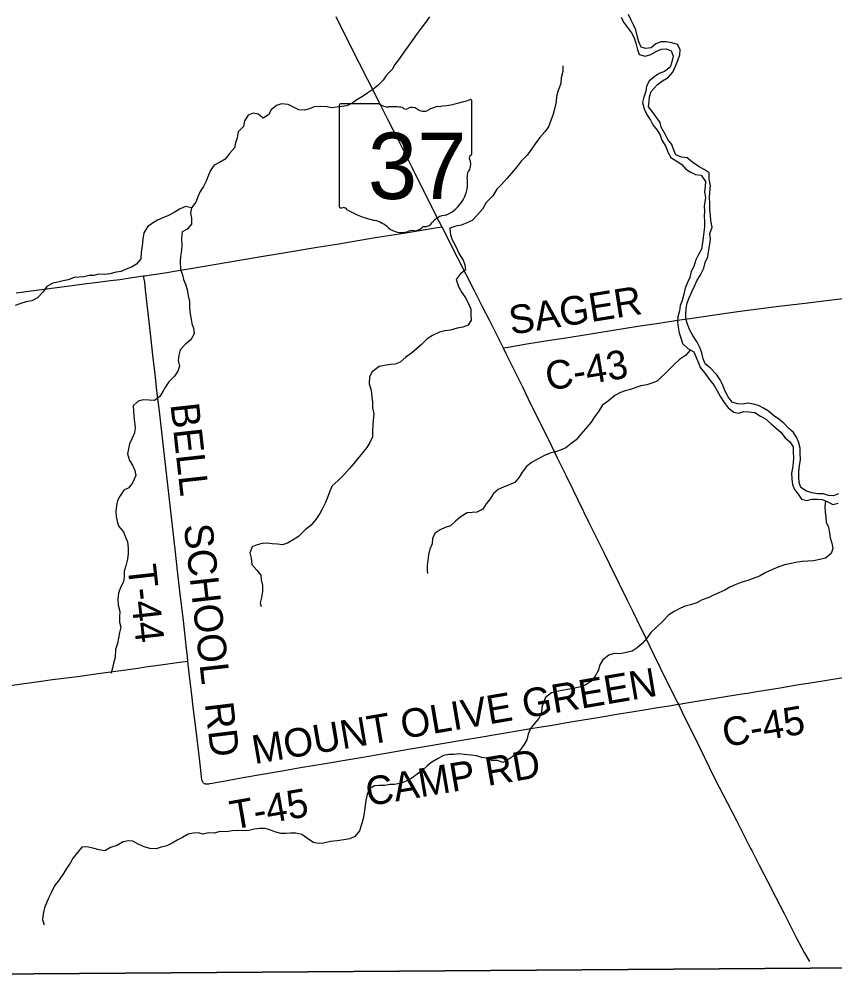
# Model space of a CAD drawing. Extents: x 1584893 to 1934202, y 663575 to 1091909.
# Drawn here: x 1727648 to 1736207, y 913760 to 923890 of the extents above; entities that cross this region are included whole.
import ezdxf

# ---------------------------------------------------------------- set-up
doc = ezdxf.new("R2010")
doc.units = 0
for name, color, linetype in [('GM_X_Adjacent_County', 7, 'Continuous'), ('GM_X_County', 7, 'Continuous'), ('GM_X_County_Road', 7, 'Continuous'), ('GM_X_County_Road_Text', 7, 'Continuous'), ('GM_X_Minor_River', 7, 'Continuous'), ('GM_X_State_Location', 7, 'Continuous'), ('GM_X_State_Route', 7, 'Continuous'), ('GM_X_State_Shield', 7, 'Continuous'), ('GM_X_Township', 7, 'Continuous'), ('GM_X_Township_Road', 7, 'Continuous'), ('GM_X_Township_Road_Text', 7, 'Continuous')]:
    doc.layers.add(name, color=color, linetype=linetype)

msp = doc.modelspace()

# ---------------------------------------------------------------- linework, layer by layer
at = {"layer": 'GM_X_Adjacent_County'}
msp.add_lwpolyline([(1707999, 913760), (1713053, 913797), (1716496, 913811), (1723205, 913838), (1725148, 913846), (1726840, 913858), (1735953, 913922), (1739940, 913938), (1743227, 913952), (1748682, 913976), (1753982, 914000), (1758493, 914019), (1759934, 914025), (1760358, 914021)], dxfattribs=at)
at = {"layer": 'GM_X_County'}
msp.add_lwpolyline([(1760358, 914021), (1759934, 914025), (1758493, 914019), (1753982, 914000), (1748682, 913976), (1743227, 913952), (1739940, 913938), (1735953, 913922), (1726840, 913858), (1725148, 913846), (1723205, 913838), (1716496, 913811), (1713053, 913797), (1713951, 917499), (1713884, 919153), (1713717, 923273), (1713542, 928222), (1713413, 931984), (1713394, 932362), (1713390, 932646), (1713295, 936133)], dxfattribs=at)
at = {"layer": 'GM_X_County_Road'}
for points in [[(1732727, 920438), (1732781, 920447), (1732975, 920481), (1733170, 920511), (1733429, 920552), (1733688, 920593), (1733883, 920623), (1734142, 920665), (1734337, 920696), (1734580, 920733), (1734710, 920752), (1735068, 920803), (1735214, 920823), (1735621, 920877), (1735898, 920909), (1736094, 920931), (1736322, 920961)], [(1734566, 916695), (1734597, 916699), (1734613, 916702), (1734824, 916737), (1735083, 916779), (1735256, 916808), (1735293, 916813), (1735388, 916829), (1735633, 916869), (1735811, 916899), (1735973, 916924), (1736427, 916996)]]:
    msp.add_lwpolyline(points, dxfattribs=at)
at = {"layer": 'GM_X_Minor_River'}
for points in [[(1731955, 923916), (1731910, 923856), (1731865, 923795), (1731826, 923739), (1731781, 923680), (1731730, 923609), (1731685, 923545), (1731640, 923478), (1731589, 923415), (1731562, 923361), (1731503, 923304), (1731466, 923250), (1731411, 923193), (1731358, 923152), (1731307, 923117), (1731251, 923079), (1731192, 923044), (1731141, 923007), (1731085, 922980), (1731029, 922975), (1730930, 922960), (1730875, 922969), (1730808, 922972), (1730744, 922970), (1730694, 922950), (1730640, 922935), (1730582, 922940), (1730470, 922994), (1730401, 923003), (1730348, 922984), (1730291, 922939), (1730264, 922887), (1730208, 922850), (1730156, 922893), (1730103, 922902), (1730052, 922883), (1730013, 922823), (1730000, 922765), (1729947, 922706), (1729936, 922644), (1729919, 922592), (1729906, 922538), (1729853, 922481), (1729808, 922420), (1729748, 922387), (1729695, 922359), (1729658, 922308), (1729633, 922254), (1729608, 922189), (1729583, 922133), (1729546, 922081), (1729521, 922026), (1729502, 921968), (1729457, 921910), (1729446, 921854), (1729456, 921800), (1729457, 921738), (1729410, 921687), (1729357, 921656), (1729350, 921587), (1729353, 921517), (1729352, 921461), (1729341, 921397), (1729336, 921345), (1729341, 921261), (1729360, 921206), (1729371, 921156), (1729394, 921106), (1729411, 921051), (1729420, 920985), (1729435, 920927)], [(1734252, 922970), (1734259, 923026), (1734262, 923076), (1734281, 923132), (1734344, 923201), (1734401, 923242), (1734458, 923277), (1734509, 923334), (1734536, 923398), (1734561, 923458), (1734580, 923516), (1734585, 923572), (1734556, 923624), (1734498, 923643), (1734438, 923652), (1734386, 923653), (1734331, 923632), (1734279, 923591), (1734226, 923582), (1734175, 923598), (1734152, 923653), (1734135, 923717), (1734118, 923780), (1734094, 923830), (1734069, 923881), (1734042, 923941)], [(1733964, 923911), (1733989, 923860), (1734032, 923805), (1734073, 923748), (1734102, 923696), (1734121, 923639), (1734134, 923583), (1734155, 923521), (1734219, 923503), (1734278, 923521), (1734332, 923552)], [(1734332, 923552), (1734385, 923575), (1734437, 923578), (1734490, 923557), (1734512, 923503), (1734496, 923443), (1734480, 923387), (1734421, 923340), (1734366, 923319), (1734312, 923287), (1734261, 923240), (1734232, 923187), (1734225, 923133), (1734202, 923071), (1734189, 923015), (1734206, 922950), (1734237, 922882), (1734274, 922831), (1734299, 922781), (1734345, 922726), (1734374, 922673), (1734393, 922619), (1734434, 922552), (1734457, 922493), (1734488, 922437), (1734543, 922404), (1734603, 922365), (1734644, 922314), (1734696, 922283), (1734747, 922260), (1734805, 922251), (1734850, 922186), (1734847, 922134), (1734840, 922074), (1734851, 922018), (1734838, 921928), (1734839, 921874), (1734838, 921822), (1734839, 921765), (1734842, 921711), (1734835, 921653), (1734828, 921597), (1734818, 921545), (1734808, 921475), (1734779, 921418), (1734750, 921362), (1734727, 921294), (1734702, 921240), (1734685, 921179), (1734662, 921125), (1734637, 921065), (1734622, 921003), (1734605, 920935), (1734586, 920882), (1734579, 920826), (1734560, 920766), (1734558, 920710), (1734563, 920654), (1734576, 920597), (1734591, 920545), (1734610, 920484), (1734665, 920431), (1734727, 920396), (1734754, 920336), (1734777, 920283), (1734796, 920233), (1734843, 920172), (1734900, 920097), (1734943, 920042), (1734974, 919987), (1735007, 919925), (1735048, 919864), (1735089, 919807), (1735147, 919764), (1735202, 919753), (1735253, 919770), (1735307, 919767), (1735369, 919758), (1735428, 919721), (1735480, 919692), (1735539, 919639), (1735592, 919594), (1735644, 919549), (1735685, 919498), (1735736, 919450), (1735771, 919399), (1735770, 919339), (1735775, 919285), (1735771, 919230), (1735764, 919176), (1735753, 919121), (1735758, 919062), (1735765, 919004), (1735784, 918952), (1735823, 918901), (1735858, 918850), (1735916, 918837), (1735966, 918850), (1736025, 918851), (1736077, 918847), (1736128, 918824)], [(1733354, 923401), (1733352, 923343), (1733336, 923274), (1733331, 923217), (1733306, 923142), (1733287, 923078), (1733282, 923026), (1733271, 922958), (1733252, 922894), (1733229, 922826), (1733204, 922759), (1733163, 922707), (1733112, 922648), (1733063, 922580), (1733026, 922525), (1732979, 922464), (1732917, 922398), (1732873, 922345), (1732815, 922274), (1732764, 922219), (1732709, 922155), (1732662, 922104), (1732619, 922037), (1732550, 921964), (1732509, 921896), (1732458, 921837), (1732401, 921776), (1732340, 921747), (1732286, 921729), (1732229, 921718), (1732167, 921695), (1732174, 921625), (1732191, 921575), (1732218, 921524), (1732269, 921419), (1732306, 921360), (1732325, 921310), (1732332, 921258), (1732275, 921212), (1732234, 921155), (1732259, 921084), (1732294, 921020), (1732333, 920963), (1732366, 920896), (1732387, 920844), (1732388, 920790), (1732391, 920731), (1732358, 920676), (1732304, 920657), (1732244, 920644), (1732173, 920625), (1732115, 920618), (1732059, 920605), (1731986, 920570), (1731930, 920535), (1731871, 920475), (1731818, 920428), (1731765, 920383), (1731706, 920340), (1731647, 920289), (1731595, 920268), (1731543, 920264), (1731482, 920255), (1731426, 920244), (1731353, 920187), (1731324, 920134), (1731319, 920062), (1731340, 919995), (1731347, 919925), (1731354, 919863), (1731357, 919809), (1731368, 919746), (1731363, 919680), (1731358, 919630), (1731357, 919566), (1731354, 919504), (1731329, 919444), (1731296, 919391), (1731249, 919335), (1731202, 919278), (1731159, 919224), (1731112, 919169), (1731057, 919108), (1730996, 919047), (1730931, 918990), (1730906, 918934), (1730883, 918866), (1730862, 918814), (1730835, 918757), (1730802, 918699), (1730759, 918636), (1730710, 918576), (1730649, 918527), (1730580, 918458), (1730523, 918421), (1730464, 918386), (1730410, 918371), (1730358, 918376), (1730302, 918381), (1730250, 918388), (1730196, 918385)], [(1736248, 918904), (1736193, 918885), (1736141, 918888), (1736088, 918905), (1736025, 918904), (1735972, 918916), (1735912, 918934), (1735850, 918971), (1735835, 919025), (1735830, 919077), (1735829, 919137), (1735836, 919199), (1735849, 919267), (1735846, 919333), (1735843, 919386), (1735828, 919450), (1735807, 919500), (1735776, 919551), (1735722, 919594), (1735673, 919649), (1735622, 919688), (1735564, 919727), (1735511, 919772), (1735460, 919805), (1735406, 919832), (1735354, 919847), (1735296, 919858), (1735244, 919847), (1735186, 919851), (1735132, 919868), (1735087, 919925), (1735052, 919990), (1735033, 920046), (1735006, 920103), (1734971, 920156), (1734904, 920225), (1734847, 920272), (1734827, 920324), (1734812, 920385), (1734793, 920441), (1734762, 920500), (1734719, 920567), (1734686, 920625), (1734663, 920688), (1734644, 920744), (1734643, 920794), (1734648, 920851), (1734657, 920907), (1734676, 920958), (1734707, 921028), (1734736, 921088), (1734761, 921141), (1734800, 921205), (1734835, 921274), (1734848, 921334), (1734875, 921394), (1734882, 921448), (1734897, 921528), (1734904, 921580), (1734897, 921640), (1734920, 921708), (1734906, 921776), (1734904, 921828), (1734897, 921891), (1734896, 921957), (1734892, 922021), (1734896, 922075), (1734902, 922141), (1734891, 922212), (1734888, 922278), (1734836, 922311), (1734785, 922340), (1734717, 922385), (1734660, 922434), (1734598, 922443), (1734538, 922466), (1734519, 922516), (1734496, 922573), (1734457, 922626), (1734426, 922684), (1734385, 922755), (1734376, 922807), (1734331, 922868), (1734296, 922919), (1734252, 922970)], [(1729457, 921910), (1729392, 921922), (1729331, 921894), (1729274, 921861), (1729214, 921828), (1729155, 921805), (1729097, 921780), (1729046, 921747), (1728994, 921710), (1728954, 921648), (1728943, 921582), (1728938, 921508), (1728927, 921448), (1728924, 921374), (1728879, 921319), (1728826, 921285), (1728770, 921264), (1728717, 921239), (1728665, 921232), (1728599, 921215), (1728543, 921208), (1728483, 921213), (1728432, 921198), (1728380, 921197), (1728324, 921184), (1728224, 921177), (1728161, 921154), (1728109, 921141), (1728053, 921130), (1727999, 921119), (1727938, 921082), (1727895, 921022), (1727838, 920963), (1727781, 920934), (1727719, 920921), (1727665, 920904), (1727606, 920883)], [(1729435, 920927), (1729434, 920875), (1729439, 920816), (1729448, 920758), (1729459, 920696), (1729477, 920645), (1729482, 920585), (1729447, 920524), (1729392, 920476), (1729335, 920417), (1729322, 920363), (1729317, 920307), (1729328, 920245), (1729313, 920193), (1729276, 920142), (1729217, 920082), (1729184, 920031), (1729153, 919979), (1729124, 919928), (1729066, 919886), (1729010, 919889), (1728948, 919892), (1728895, 919877), (1728842, 919830), (1728847, 919774), (1728849, 919720), (1728858, 919657), (1728863, 919603), (1728856, 919545), (1728833, 919489), (1728806, 919432), (1728793, 919378), (1728784, 919324), (1728803, 919257), (1728836, 919205), (1728861, 919150), (1728870, 919098), (1728837, 919022), (1728798, 918967), (1728746, 918944), (1728707, 918886), (1728680, 918835), (1728667, 918783), (1728660, 918723), (1728665, 918668), (1728676, 918614), (1728691, 918562), (1728742, 918507), (1728762, 918450), (1728783, 918400), (1728790, 918336), (1728789, 918280), (1728784, 918218), (1728765, 918150), (1728750, 918092), (1728747, 918038), (1728742, 917982), (1728709, 917920), (1728688, 917862), (1728681, 917798), (1728686, 917736), (1728703, 917670), (1728698, 917614), (1728701, 917559), (1728714, 917505), (1728699, 917449), (1728688, 917391), (1728679, 917335), (1728656, 917270), (1728655, 917187), (1728636, 917128), (1728625, 917076), (1728612, 917024), (1728610, 917018)], [(1734691, 920416), (1734640, 920360), (1734579, 920316), (1734522, 920265), (1734459, 920200), (1734345, 920090), (1734287, 920067), (1734234, 920052), (1734172, 920039), (1734120, 920023), (1734063, 920002), (1734007, 919989), (1733957, 919970), (1733898, 919939), (1733831, 919882), (1733770, 919835), (1733727, 919771), (1733684, 919714), (1733649, 919658), (1733592, 919587), (1733541, 919532), (1733492, 919473), (1733439, 919429), (1733386, 919390), (1733336, 919369), (1733278, 919346), (1733227, 919337), (1733167, 919312), (1733086, 919269), (1733023, 919236), (1732971, 919191), (1732928, 919133), (1732895, 919080), (1732848, 919026), (1732791, 918999), (1732731, 918974), (1732676, 918951), (1732624, 918908), (1732591, 918852), (1732550, 918801), (1732513, 918745), (1732452, 918714), (1732402, 918709), (1732348, 918706), (1732287, 918669), (1732226, 918618), (1732173, 918570), (1732119, 918551), (1732065, 918526), (1732012, 918491), (1731985, 918439), (1731982, 918381), (1731957, 918325), (1731942, 918265), (1731937, 918207), (1731930, 918151), (1731929, 918095), (1731933, 918069)], [(1736110, 918832), (1736103, 918772), (1736106, 918712), (1736113, 918660), (1736119, 918607), (1736142, 918557), (1736151, 918493), (1736158, 918442), (1736177, 918386), (1736186, 918332), (1736171, 918278), (1736110, 918231), (1736052, 918214), (1735986, 918201), (1735924, 918198), (1735870, 918195), (1735817, 918189), (1735749, 918175), (1735681, 918158), (1735622, 918137), (1735554, 918112), (1735483, 918079), (1735418, 918042), (1735352, 918015), (1735294, 917994), (1735231, 917979), (1735161, 917948), (1735106, 917925), (1735054, 917893), (1734991, 917866), (1734941, 917843), (1734886, 917816), (1734816, 917791), (1734759, 917760), (1734695, 917739), (1734638, 917726), (1734588, 917705), (1734521, 917668), (1734465, 917633), (1734399, 917565), (1734332, 917500), (1734277, 917449), (1734236, 917388), (1734185, 917334), (1734133, 917287), (1734082, 917252), (1734004, 917237), (1733953, 917226), (1733893, 917227), (1733835, 917212), (1733774, 917161), (1733743, 917109), (1733724, 917045), (1733693, 916990), (1733648, 916934), (1733587, 916895), (1733537, 916878), (1733479, 916865), (1733425, 916854), (1733344, 916839), (1733292, 916830), (1733234, 916817), (1733173, 916768), (1733150, 916716), (1733133, 916660), (1733128, 916602), (1733103, 916547), (1733056, 916493), (1733015, 916440), (1732990, 916380), (1732975, 916322), (1732940, 916263), (1732895, 916201), (1732830, 916146), (1732776, 916113), (1732723, 916082), (1732669, 916103), (1732609, 916106), (1732556, 916129), (1732504, 916136), (1732448, 916153), (1732386, 916160), (1732322, 916169), (1732262, 916174), (1732212, 916166), (1732158, 916167), (1732102, 916156), (1732043, 916127), (1731978, 916086), (1731928, 916047), (1731875, 916000), (1731824, 915962), (1731769, 915919), (1731709, 915886), (1731656, 915867), (1731588, 915852), (1731538, 915853), (1731486, 915842), (1731426, 915843), (1731375, 915838), (1731323, 915808)], [(1736128, 918824), (1736186, 918793), (1736242, 918808)], [(1730196, 918385), (1730146, 918369), (1730093, 918348), (1730068, 918286), (1730083, 918230), (1730090, 918164), (1730143, 918103), (1730183, 918052), (1730186, 918002), (1730201, 917942), (1730200, 917881), (1730191, 917815), (1730178, 917762), (1730187, 917721)], [(1731323, 915808), (1731300, 915747), (1731287, 915683), (1731273, 915581), (1731262, 915505), (1731241, 915433), (1731219, 915365), (1731170, 915308), (1731118, 915281), (1731056, 915272), (1730983, 915261), (1730913, 915254), (1730841, 915237), (1730789, 915232), (1730737, 915243), (1730675, 915282), (1730612, 915327), (1730550, 915342), (1730496, 915341), (1730444, 915338), (1730394, 915337), (1730330, 915356), (1730279, 915377), (1730225, 915390), (1730175, 915390), (1730115, 915385), (1730058, 915370), (1730002, 915365), (1729942, 915368), (1729884, 915365), (1729822, 915354), (1729758, 915359), (1729695, 915342), (1729633, 915345), (1729577, 915332), (1729525, 915345), (1729475, 915340), (1729421, 915331), (1729362, 915296), (1729312, 915272), (1729253, 915235), (1729195, 915210), (1729136, 915193), (1729084, 915176), (1729018, 915179), (1728960, 915198), (1728897, 915225), (1728841, 915258), (1728789, 915261), (1728739, 915252), (1728672, 915213), (1728606, 915190), (1728547, 915155), (1728485, 915168), (1728419, 915185), (1728357, 915198), (1728303, 915193), (1728213, 915082), (1728182, 915025), (1728145, 914969), (1728111, 914917), (1728065, 914850), (1728016, 914787), (1727981, 914713), (1727956, 914659), (1727912, 914556), (1727897, 914494), (1727890, 914436), (1727906, 914386), (1727909, 914378)]]:
    msp.add_lwpolyline(points, dxfattribs=at)
at = {"layer": 'GM_X_State_Route'}
msp.add_lwpolyline([(1730970, 923919), (1731080, 923698), (1731213, 923435), (1731302, 923259), (1731435, 922996), (1731510, 922849), (1731628, 922615), (1731710, 922454), (1731768, 922337), (1731878, 922116), (1732055, 921764), (1732082, 921711), (1732247, 921384), (1732420, 921048), (1732508, 920872), (1732582, 920726), (1732727, 920438), (1732759, 920374), (1732839, 920212), (1732933, 920021), (1733019, 919843), (1733128, 919623), (1733230, 919417), (1733295, 919284), (1733389, 919093), (1733461, 918945), (1733512, 918842), (1733627, 918606), (1733714, 918430), (1733786, 918282), (1733844, 918165), (1733945, 917959), (1734025, 917797), (1734090, 917664), (1734169, 917502), (1734206, 917429), (1734227, 917384), (1734313, 917207), (1734436, 916957), (1734552, 916721), (1734566, 916695), (1734625, 916575), (1734748, 916324), (1734936, 915941), (1734995, 915824), (1735077, 915663), (1735175, 915473), (1735249, 915327), (1735324, 915181), (1735336, 915160), (1735415, 915006), (1735505, 914831), (1735587, 914671), (1735677, 914496), (1735804, 914247), (1735888, 914087), (1735941, 913992)], dxfattribs=at)
at = {"layer": 'GM_X_State_Shield'}
for p, q in [((1732399, 922476), (1732399, 923029)), ((1731006, 922984), (1731006, 921928)), ((1731428, 923003), (1731020, 923003)), ((1732398, 922476), (1732399, 922476))]:
    msp.add_line(p, q, dxfattribs=at)
for centre, radius, start, end in [((1731903, 924443), 1476, 275.8445, 288.9065), ((1732383, 923031), 15.5, 351.8621, 97.738), ((1731022, 922987), 16.1, 98.1301, 188.1301), ((1731525, 923125), 156, 231.6195, 271.1119), ((1731577, 922409), 562, 80.4867, 94.9883), ((1731704, 922992), 45.1, 219.7921, 297.1024), ((1731771, 922870), 93.8, 54.4667, 119.1411), ((1731892, 923037), 113, 233.8562, 294.8282), ((1732091, 922680), 297, 97.3462, 120.7689), ((1732395, 922435), 24, 107.944, 210.337), ((1732242, 922366), 144, 340.033, 23.6496), ((1732382, 922474), 16.6, 289.6038, 7.7341), ((1732454, 922245), 105, 136.8065, 186.9296), ((1731985, 922174), 369, 292.3089, 8.9858), ((1731023, 921925), 16.3, 171.9584, 258.3066), ((1731025, 922034), 124, 267.339, 280.6039), ((1731050, 921867), 44.8, 29.7484, 93.2717), ((1731616, 922816), 1066, 240.4129, 257.1985), ((1732141, 921631), 202, 94.4031, 142.5768), ((1731298, 921453), 334, 47.1842, 75.836), ((1731659, 921862), 212, 230.7004, 286.2918), ((1731796, 921782), 113, 268.777, 315.5493), ((1731898, 921680), 31.8, 65.7517, 132.6484), ((1731885, 921825), 119, 282.8732, 323.2771), ((1731781, 921496), 174, 85.6951, 111.2099)]:
    msp.add_arc(centre, radius, start, end, dxfattribs=at)
at = {"layer": 'GM_X_Township'}
msp.add_lwpolyline([(1743227, 913952), (1739940, 913938), (1735953, 913922), (1726840, 913858), (1725148, 913846), (1723205, 913838), (1716496, 913811), (1713053, 913797), (1713951, 917499), (1713884, 919153), (1713717, 923273), (1713542, 928222), (1713413, 931984), (1713394, 932362), (1713390, 932646), (1713295, 936133)], dxfattribs=at)
at = {"layer": 'GM_X_Township_Road'}
for points in [[(1728953, 921194), (1728963, 921195), (1729174, 921228), (1729319, 921252), (1729530, 921287), (1729837, 921338), (1730145, 921391), (1730420, 921437), (1730776, 921495), (1731002, 921532), (1731180, 921561), (1731407, 921600), (1731682, 921645), (1731974, 921692), (1732038, 921703), (1732082, 921711)], [(1727614, 921016), (1727906, 921054), (1728150, 921086), (1728329, 921110), (1728443, 921125), (1728606, 921145), (1728703, 921158), (1728833, 921176), (1728953, 921194)], [(1729417, 917147), (1729412, 917200), (1729404, 917281), (1729371, 917575), (1729338, 917852), (1729310, 918096), (1729288, 918292), (1729257, 918569), (1729221, 918879), (1729161, 919400), (1729118, 919775), (1729093, 919987), (1729073, 920166), (1729054, 920329), (1729027, 920557), (1728974, 921047), (1728964, 921127), (1728959, 921159), (1728953, 921194)], [(1726240, 916718), (1726471, 916748), (1726861, 916799), (1727154, 916838), (1727381, 916869), (1727673, 916909), (1727852, 916934), (1727998, 916954), (1728258, 916988), (1728502, 917021), (1728714, 917050), (1728891, 917076), (1728974, 917087), (1729135, 917108), (1729330, 917137), (1729417, 917147)], [(1729583, 915867), (1729577, 915873), (1729573, 915879), (1729569, 915887), (1729567, 915894), (1729564, 915902), (1729559, 915935), (1729543, 916097), (1729505, 916421), (1729474, 916664), (1729459, 916794), (1729446, 916908), (1729432, 917021), (1729417, 917147)], [(1729583, 915867), (1729588, 915863), (1729594, 915862), (1729600, 915860), (1729607, 915859), (1729620, 915858), (1729627, 915859), (1729636, 915860), (1729648, 915862), (1729676, 915868), (1729707, 915873), (1729791, 915889), (1730017, 915931), (1730406, 915997), (1730600, 916030), (1730859, 916074), (1731086, 916113), (1731232, 916137), (1731475, 916178), (1731555, 916192), (1731733, 916223), (1731944, 916259), (1732251, 916311), (1732527, 916357), (1732624, 916373), (1732753, 916396), (1732996, 916438), (1733126, 916457), (1733223, 916473), (1733433, 916510), (1733547, 916528), (1733741, 916561), (1733919, 916591), (1734098, 916619), (1734228, 916640), (1734325, 916656), (1734471, 916679), (1734566, 916695)]]:
    msp.add_lwpolyline(points, dxfattribs=at)

# ---------------------------------------------------------------- texts
at = {"layer": 'GM_X_County_Road_Text'}
for s, rotation, p in [('SAGER', 9.0154, (1732812, 920576)), ('C-43', 9.2926, (1733196, 919988)), ('C-45', 9.5894, (1735054, 916245))]:
    msp.add_text(s, height=300, rotation=rotation, dxfattribs=at).set_placement(p)
at = {"layer": 'GM_X_State_Location'}
msp.add_text('37', height=1, rotation=0, dxfattribs=at).set_placement((1731435, 922313))
for s in ['s', 'r']:
    msp.add_text(s, height=1, dxfattribs=at).set_placement((1731687, 922386))
at = {"layer": 'GM_X_State_Shield'}
msp.add_text('37', height=696.1, dxfattribs=at).set_placement((1731307, 922002))
at = {"layer": 'GM_X_Township_Road_Text'}
for s, rotation, p in [('BELL', 276.2795, (1729234, 919846)), ('SCHOOL', 276.4664, (1729374, 918576)), ('T-44', 276.3408, (1728783, 918149)), ('MOUNT OLIVE GREEN', 9.6339, (1730117, 916066)), ('RD', 276.9409, (1729594, 916703)), ('CAMP RD', 9.6375, (1731311, 915624)), ('T-45', 9.9262, (1729888, 915379))]:
    msp.add_text(s, height=300, rotation=rotation, dxfattribs=at).set_placement(p)

doc.saveas('drawing.dxf')
